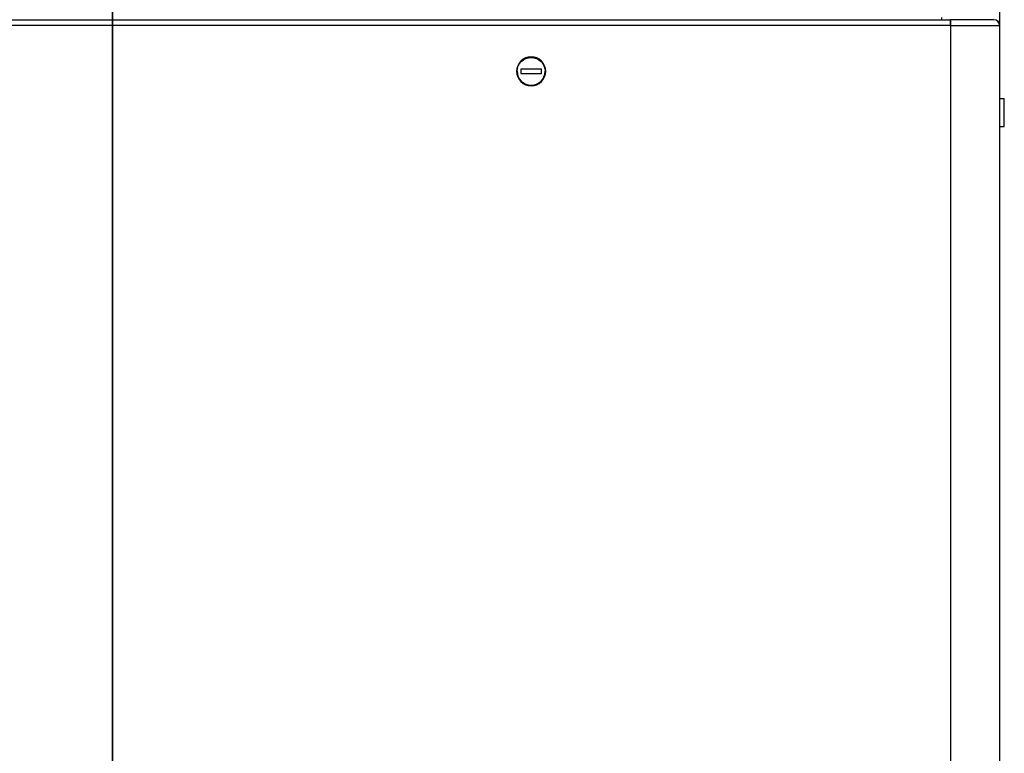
# Model space of a CAD drawing. Header units: millimetres. Extents: x -382 to 385, y -44 to 2191.
# Tile 312 of 339: x -40 to 384, y 775 to 1092. Entities that reach past the tile are written whole.
import ezdxf

# ---------------------------------------------------------------- set-up
doc = ezdxf.new("R2010")
doc.units = ezdxf.units.MM
for name, color, linetype, true_color in [('FRONT$5', 7, 'CONTINUOUS', 0xffffff), ('ORTHO$8', 7, 'CONTINUOUS', 0xffffff), ('ORTHO$9', 7, 'CONTINUOUS', 0xffffff)]:
    doc.layers.add(name, color=color, linetype=linetype, true_color=true_color)

msp = doc.modelspace()

# ---------------------------------------------------------------- linework, layer by layer
at = {"layer": 'FRONT$5', "color": 7, "linetype": 'Continuous'}
for p, q in [((0, 483.5, 15.5), (0, 1700.5, 15.5)), ((0, 1700.5, 226.5), (0, 483.5, 226.5)), ((0, 681), (0, 1533)), ((0, 1092.49, 1330.02), (0, 1091.49, 1330.02)), ((0, 1091.5, 1328.52), (0, 1090.5, 1328.52)), ((0, 1091.5, 1329.02), (0, 1091.5, 1328.52)), ((0, 1091.5, 1329.02), (0, 1091.5, 1330.02)), ((0, 1091.5, 229.52), (0, 1091.5, 366.86)), ((0, 1091.5, 1005.78), (0, 1091.5, 1328.52)), ((0, 1091.5, 229.52), (0, 1090.5, 229.52)), ((0, 1091.5, 1330.02), (0, 1090.5, 1330.02)), ((0, 1090.7, 1332.02), (0, 1091.5, 1332.02)), ((0, 1091.5, 1330.52), (0, 1091.5, 1331.52)), ((0, 1091.5, 1331.52), (0, 1091.5, 1332.02)), ((0, 1090.7, 1330.52), (0, 1091.5, 1330.52)), ((0, 1091.5, 1348.52), (0, 1091.5, 1367.02)), ((0, 1091.5, 1329.02), (0, 1090.5, 1329.02)), ((0, 1091.5, 228.02), (0, 1091.5, 229.02)), ((0, 1091.5, 229.02), (0, 1091.5, 230.52)), ((0, 1090.5, 228.02), (0, 1091.5, 228.02)), ((0, 1091.5, 229.02), (0, 1090.5, 229.02)), ((0, 1091.5, 1333.02), (0, 1091.5, 1348.52)), ((0, 1091.5, 1332.02), (0, 1091.5, 1333.02)), ((0, 1090.7, 1333.02), (0, 1089, 1333.02)), ((0, 482.8, 1330.52), (0, 1090.7, 1330.52)), ((0, 1090.7, 1330.52), (0, 1090.7, 1333.02)), ((0, 1090.5, 1328.52), (0, 1089, 1327.52)), ((0, 1090.5, 229.52), (0, 1089, 230.52)), ((0, 1090.5, 1330.02), (0, 1090, 1330.02)), ((0, 1090, 229.02), (0, 1090.5, 229.02)), ((0, 1090, 228.02), (0, 1090.5, 228.02)), ((0, 1090.5, 1329.02), (0, 1090, 1329.02)), ((0, 483.5, 228.02), (0, 1090, 228.02)), ((0, 1090, 229.02), (0, 1089, 230.52)), ((0, 1090, 1330.02), (0, 483.5, 1330.02)), ((0, 1090, 228.02), (0, 1090, 229.02)), ((0, 1090, 1330.02), (0, 1090, 1329.02)), ((0, 1090, 1329.02), (0, 1089, 1327.52)), ((0, 1089, 1369.52), (0, 484.5, 1369.52)), ((0, 1075.25, 1371.52), (0, 1075.25, 1369.52)), ((0, 1069.25, 1371.52), (0, 1075.25, 1371.52)), ((0, 1075.06, 1330.02), (0, 1075, 1330.12)), ((0, 1069.25, 1371.52), (0, 1063.25, 1371.52)), ((0, 1063.5, 1330.12), (0, 1063.44, 1330.02)), ((0, 1063.25, 1369.52), (0, 1063.25, 1371.52)), ((0, 1057.1, 1330.02), (0, 1057.1, 1330.52)), ((0, 1056, 1307.02), (0, 1056, 1305.02)), ((0, 1047, 1307.02), (0, 1056, 1307.02)), ((0, 1056, 1305.02), (0, 1047, 1305.02)), ((0, 1047, 1305.02), (0, 1047, 1307.02)), ((0, 1045.9, 1330.02), (0, 1045.9, 1330.52)), ((0, 1019.7, 1330.52), (0, 1019.7, 1330.02)), ((0, 1011.7, 1330.02), (0, 1011.7, 1330.52)), ((0, 837.06, 1330.52), (0, 837.1, 1330.02)), ((0, 827.9, 1330.02), (0, 827.94, 1330.52))]:
    msp.add_line(p, q, dxfattribs=at)
at = {"layer": 'FRONT$5', "color": 252, "linetype": 'Continuous'}
for p, q in [((0, 484.5, 224), (0, 1699.5, 224)), ((0, 1699.5, 18), (0, 484.5, 18)), ((0, 1533, 4), (0, 681, 4)), ((0, 1091.49, 1325.02), (0, 1092.49, 1325.02)), ((0, 1091.5, 1348.52), (0, 1089, 1348.52)), ((0, 1091.5, 1331.52), (0, 1090.7, 1331.52)), ((0, 1090.5, 1330.02), (0, 1090.5, 1329.02)), ((0, 1090.5, 229.02), (0, 1090.5, 228.02)), ((0, 1089, 1327.52), (0, 1089, 230.52)), ((0, 1089, 230.52), (0, 484.5, 230.52)), ((0, 484.5, 1327.52), (0, 1089, 1327.52)), ((0, 484.5, 1348.52), (0, 1089, 1348.52)), ((0, 1089, 1348.52), (0, 1089, 1369.52)), ((0, 1089, 1333.02), (0, 484.5, 1333.02)), ((0, 1089, 1348.52), (0, 1089, 1333.02)), ((0, 1069.25, 1369.52), (0, 1069.25, 1371.52))]:
    msp.add_line(p, q, dxfattribs=at)
at = {"layer": 'FRONT$5', "color": 7, "linetype": 'Continuous', "extrusion": (-1, 0, 0)}
msp.add_circle((-1051.5, 1306.02), 6.25, dxfattribs=at)
for centre, radius, start, end in [((-1089, 1367.02), 2.5, 90, 180), ((-1051.5, 1306.02), 6, 180, 0)]:
    msp.add_arc(centre, radius, start, end, dxfattribs=at)
at = {"layer": 'FRONT$5', "color": 7, "linetype": 'Continuous', "extrusion": (1, 0, 0)}
for centre, radius, start, end in [((1074.22, 1329.57), 0.952, 35.0419, 90), ((1064.28, 1329.57), 0.952, 90, 144.9581), ((1051.5, 1306.02), 6, 0, 180)]:
    msp.add_arc(centre, radius, start, end, dxfattribs=at)
at = {"layer": 'FRONT$5', "color": 7, "linetype": 'Continuous'}
msp.add_open_spline([(0, 1090.7, 1333.02), (0, 1091.2, 1333.02), (0, 1091.5, 1333.02), (0, 1091.5, 1333.02)], degree=3, dxfattribs=at)
at = {"layer": 'ORTHO$8', "color": 7, "linetype": 'Continuous'}
for p, q in [((382, 1126.49), (382, 1057.51)), ((-358.9, 1091.5), (360.9, 1091.5)), ((357, 1092.49), (357, 1091.49)), ((361, 1091.5), (360.9, 1091.5)), ((360.9, 1091.5), (360.9, 1089)), ((379.5, 1091.5), (361, 1091.5)), ((382, 1090.7), (381.33, 1090.7)), ((382, 1090.7), (382, 1089)), ((382, 1089), (382, 484.5)), ((175.75, 1070.25), (175.75, 1068.25)), ((184.75, 1070.25), (175.75, 1070.25)), ((184.75, 1068.25), (184.75, 1070.25)), ((175.75, 1068.25), (184.75, 1068.25)), ((382, 1057.5), (384, 1057.5)), ((384, 1045.5), (384, 1057.5)), ((382, 1045.51), (382, 528.01)), ((382, 1045.5), (384, 1045.5))]:
    msp.add_line(p, q, dxfattribs=at)
at = {"layer": 'ORTHO$8', "color": 252, "linetype": 'Continuous'}
for p, q in [((361, 1089), (361, 1091.5)), ((360.9, 1089), (-358.9, 1089)), ((360.9, 1089), (361, 1089)), ((361, 1089), (382, 1089)), ((361, 484.5), (361, 1089))]:
    msp.add_line(p, q, dxfattribs=at)
at = {"layer": 'ORTHO$8', "color": 7, "linetype": 'Continuous', "extrusion": (0, 0, -1)}
msp.add_circle((-180.25, 1069.25), 6.25, dxfattribs=at)
at = {"layer": 'ORTHO$8', "color": 7, "linetype": 'Continuous'}
for centre, radius, start, end in [((379.5, 1089), 2.5, 0, 90), ((180.25, 1069.25), 6, 180, 0)]:
    msp.add_arc(centre, radius, start, end, dxfattribs=at)
at = {"layer": 'ORTHO$8', "color": 7, "linetype": 'Continuous', "extrusion": (0, 0, -1)}
msp.add_arc((-180.25, 1069.25), 6, 0, 180, dxfattribs=at)
at = {"layer": 'ORTHO$8', "color": 7, "linetype": 'Continuous'}
msp.add_open_spline([(360.9, 1089), (360.9, 1089.65), (360.9, 1090.3), (360.9, 1091.23), (360.9, 1091.5), (360.9, 1091.5)], degree=3, knots=[0, 0, 0, 0, 0.5, 0.5, 1, 1, 1, 1], dxfattribs=at)
at = {"layer": 'ORTHO$9', "color": 7, "linetype": 'Continuous'}
for p, q in [((0, 1700.5, 15.5), (0, 483.5, 15.5)), ((0, 483.5, 226.5), (0, 1700.5, 226.5)), ((0, 1533), (0, 681)), ((0, 1091.5, 808.86), (0, 1092.5, 808.86)), ((0, 1091.5, 808.02), (0, 1092.5, 808.02)), ((0, 1091.5, 1280.02), (0, 1092.49, 1280.02)), ((0, 1091.5, 229.52), (0, 1090.5, 229.52)), ((0, 1091.5, 229.02), (0, 1091.5, 228.02)), ((0, 1091.5, 229.02), (0, 1091.5, 229.52)), ((0, 1091.5, 1329.02), (0, 1090.5, 1329.02)), ((0, 1091.5, 1332.02), (0, 1090.7, 1332.02)), ((0, 1091.5, 1333.02), (0, 1091.5, 1348.52)), ((0, 1091.5, 1332.02), (0, 1091.5, 1333.02)), ((0, 1091.5, 1367.02), (0, 1091.5, 1348.52)), ((0, 1091.5, 1330.52), (0, 1090.7, 1330.52)), ((0, 1091.5, 1330.52), (0, 1091.5, 1331.52)), ((0, 1091.5, 1332.02), (0, 1091.5, 1331.52)), ((0, 1091.5, 1328.52), (0, 1091.5, 229.52)), ((0, 1091.5, 1328.52), (0, 1090.5, 1328.52)), ((0, 1091.5, 1330.02), (0, 1091.5, 1329.02)), ((0, 1091.5, 1329.02), (0, 1091.5, 1328.52)), ((0, 1091.5, 228.02), (0, 1090.5, 228.02)), ((0, 1090.5, 229.02), (0, 1091.5, 229.02)), ((0, 1090.5, 1330.02), (0, 1091.5, 1330.02)), ((0, 1090.7, 1333.02), (0, 1089, 1333.02)), ((0, 1090.7, 1330.52), (0, 1090.7, 1333.02)), ((0, 482.8, 1330.52), (0, 1090.7, 1330.52)), ((0, 1090.5, 229.52), (0, 1089, 230.52)), ((0, 1090, 1329.02), (0, 1090.5, 1329.02)), ((0, 1090, 1330.02), (0, 1090.5, 1330.02)), ((0, 1090.5, 1328.52), (0, 1089, 1327.52)), ((0, 1090.5, 228.02), (0, 1090, 228.02)), ((0, 1090.5, 229.02), (0, 1090, 229.02)), ((0, 1090, 228.02), (0, 1090, 229.02)), ((0, 1090, 229.02), (0, 1089, 230.52)), ((0, 1090, 1330.02), (0, 1090, 1329.02)), ((0, 1090, 1329.02), (0, 1089, 1327.52)), ((0, 1090, 228.02), (0, 483.5, 228.02)), ((0, 483.5, 1330.02), (0, 1090, 1330.02)), ((0, 484.5, 1369.52), (0, 1089, 1369.52)), ((0, 1075.25, 1369.52), (0, 1075.25, 1371.52)), ((0, 1069.25, 1371.52), (0, 1075.25, 1371.52)), ((0, 1075, 1330.12), (0, 1075.06, 1330.02)), ((0, 1069.25, 1371.52), (0, 1063.25, 1371.52)), ((0, 1063.44, 1330.02), (0, 1063.5, 1330.12)), ((0, 1063.25, 1371.52), (0, 1063.25, 1369.52)), ((0, 1057.1, 1330.02), (0, 1057.1, 1330.52)), ((0, 1056, 1307.02), (0, 1047, 1307.02)), ((0, 1056, 1305.02), (0, 1056, 1307.02)), ((0, 1047, 1305.02), (0, 1056, 1305.02)), ((0, 1047, 1307.02), (0, 1047, 1305.02)), ((0, 1045.9, 1330.52), (0, 1045.9, 1330.02)), ((0, 1019.7, 1330.02), (0, 1019.7, 1330.52)), ((0, 1011.7, 1330.52), (0, 1011.7, 1330.02)), ((0, 837.1, 1330.02), (0, 837.06, 1330.52)), ((0, 827.94, 1330.52), (0, 827.9, 1330.02))]:
    msp.add_line(p, q, dxfattribs=at)
at = {"layer": 'ORTHO$9', "color": 252, "linetype": 'Continuous'}
for p, q in [((0, 484.5, 18), (0, 1699.5, 18)), ((0, 1699.5, 224), (0, 484.5, 224)), ((0, 681, 4), (0, 1533, 4)), ((0, 1089, 1348.52), (0, 1091.5, 1348.52)), ((0, 1090.7, 1331.52), (0, 1091.5, 1331.52)), ((0, 1090.5, 1329.02), (0, 1090.5, 1330.02)), ((0, 1090.5, 228.02), (0, 1090.5, 229.02)), ((0, 1089, 230.52), (0, 1089, 1327.52)), ((0, 484.5, 230.52), (0, 1089, 230.52)), ((0, 1089, 1327.52), (0, 484.5, 1327.52)), ((0, 484.5, 1333.02), (0, 1089, 1333.02)), ((0, 1089, 1333.02), (0, 1089, 1348.52)), ((0, 1089, 1348.52), (0, 484.5, 1348.52)), ((0, 1089, 1369.52), (0, 1089, 1348.52)), ((0, 1069.25, 1369.52), (0, 1069.25, 1371.52)), ((0, 1056.19, 1330.02), (0, 1056.19, 1330.52))]:
    msp.add_line(p, q, dxfattribs=at)
at = {"layer": 'ORTHO$9', "color": 7, "linetype": 'Continuous', "extrusion": (1, 0, 0)}
msp.add_circle((1051.5, 1306.02), 6.25, dxfattribs=at)
at = {"layer": 'ORTHO$9', "color": 7, "linetype": 'Continuous', "extrusion": (-1, 0, 0)}
for centre, radius, start, end in [((-1089, 1367.02), 2.5, 90, 180), ((-1074.22, 1329.57), 0.952, 90, 144.9581), ((-1064.28, 1329.57), 0.952, 35.0419, 90), ((-1051.5, 1306.02), 6, 0, 180)]:
    msp.add_arc(centre, radius, start, end, dxfattribs=at)
at = {"layer": 'ORTHO$9', "color": 7, "linetype": 'Continuous', "extrusion": (1, 0, 0)}
msp.add_arc((1051.5, 1306.02), 6, 180, 0, dxfattribs=at)
at = {"layer": 'ORTHO$9', "color": 7, "linetype": 'Continuous'}
msp.add_open_spline([(0, 1091.5, 1333.02), (0, 1091.5, 1333.02), (0, 1091.2, 1333.02), (0, 1090.7, 1333.02)], degree=3, dxfattribs=at)

doc.saveas('drawing.dxf')
